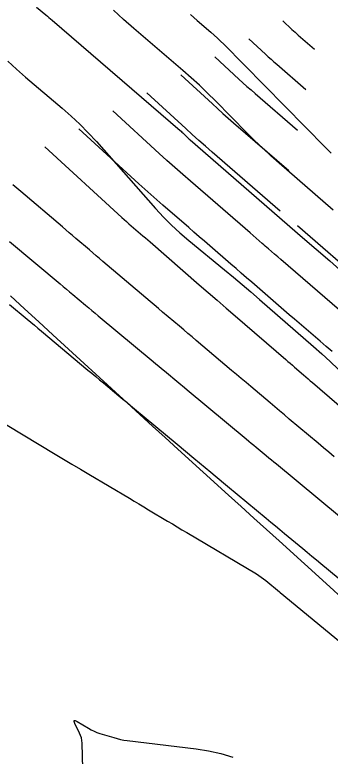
# Model space of a CAD drawing. Extents: x 1005228 to 1008882, y 1883389 to 1885754.
# Drawn here: x 1007247.3 to 1007273.4, y 1885224.1 to 1885285.6 of the extents above; entities that cross this region are included whole.
import ezdxf

# ---------------------------------------------------------------- set-up
doc = ezdxf.new("R2010")
doc.units = 0
for name, color, linetype in [('ATDIMS', 7, 'Continuous'), ('C-ANNO-NOTE', 7, 'Continuous'), ('S_BRIDGE', 7, 'Continuous'), ('TSOBSTACLE', 7, 'Continuous')]:
    doc.layers.add(name, color=color, linetype=linetype)

msp = doc.modelspace()

# ---------------------------------------------------------------- linework, layer by layer
at = {"layer": 'ATDIMS'}
for points in [[(1007269.284, 1885269.307), (1007263.644, 1885274.202), (1007263.094, 1885274.683), (1007262.547, 1885275.167), (1007262.003, 1885275.655), (1007261.463, 1885276.147), (1007258.23, 1885279.106)], [(1007276.368, 1885263.176), (1007270.708, 1885268.073)], [(1007245.309, 1885252.376), (1007250.653, 1885249.171), (1007251.345, 1885248.756), (1007252.038, 1885248.341), (1007252.73, 1885247.927), (1007253.423, 1885247.513), (1007256.788, 1885245.503), (1007257.184, 1885245.266), (1007257.58, 1885245.029), (1007257.977, 1885244.793), (1007258.373, 1885244.556), (1007259.958, 1885243.609), (1007260.354, 1885243.372), (1007260.75, 1885243.136), (1007261.147, 1885242.9), (1007261.544, 1885242.663), (1007267.31, 1885239.232), (1007267.515, 1885239.105), (1007267.715, 1885238.969), (1007267.91, 1885238.826), (1007268.099, 1885238.676), (1007269.228, 1885237.739), (1007269.273, 1885237.702), (1007276.615, 1885231.634)]]:
    msp.add_lwpolyline(points, dxfattribs=at)
at = {"layer": 'C-ANNO-NOTE'}
for points in [[(1007273.68, 1885269.397), (1007269.208, 1885273.274), (1007268.515, 1885273.887), (1007267.835, 1885274.513), (1007267.167, 1885275.152), (1007266.512, 1885275.805), (1007263.917, 1885278.443), (1007263.262, 1885279.096), (1007262.593, 1885279.734), (1007261.911, 1885280.358), (1007261.217, 1885280.969), (1007257.161, 1885284.456), (1007256.315, 1885285.203), (1007255.489, 1885285.969)], [(1007261.867, 1885285.595), (1007262.137, 1885285.345), (1007262.412, 1885285.102), (1007263.529, 1885284.141), (1007263.806, 1885283.898), (1007264.077, 1885283.65), (1007264.343, 1885283.396), (1007264.604, 1885283.136), (1007273.029, 1885274.571), (1007273.491, 1885274.111)], [(1007246.721, 1885281.74), (1007247.444, 1885281.062), (1007248.191, 1885280.408), (1007251.227, 1885277.842), (1007251.973, 1885277.187), (1007252.694, 1885276.507), (1007253.39, 1885275.801), (1007254.061, 1885275.069), (1007258.966, 1885269.518), (1007259.612, 1885268.816), (1007260.285, 1885268.141), (1007260.984, 1885267.494), (1007261.71, 1885266.874), (1007264.665, 1885264.45), (1007265.402, 1885263.841), (1007266.133, 1885263.226), (1007266.86, 1885262.606), (1007267.582, 1885261.979), (1007272.047, 1885258.073), (1007272.733, 1885257.463), (1007273.408, 1885256.841), (1007274.073, 1885256.208)], [(1007274.427, 1885237.228), (1007273.38, 1885238.174), (1007269.195, 1885241.966), (1007268.149, 1885242.914), (1007267.103, 1885243.862), (1007266.057, 1885244.809), (1007265.011, 1885245.757), (1007260.794, 1885249.579), (1007259.743, 1885250.532), (1007258.694, 1885251.488), (1007257.647, 1885252.446), (1007256.601, 1885253.406), (1007250.465, 1885259.05), (1007249.288, 1885260.132), (1007248.111, 1885261.212), (1007246.934, 1885262.293)]]:
    msp.add_lwpolyline(points, dxfattribs=at)
at = {"layer": 'S_BRIDGE'}
for points in [[(1007249.109, 1885286.205), (1007249.867, 1885285.565), (1007249.997, 1885285.455), (1007250.126, 1885285.345), (1007250.255, 1885285.234), (1007250.384, 1885285.123), (1007261.009, 1885275.986), (1007261.08, 1885275.924), (1007261.149, 1885275.861), (1007261.216, 1885275.796), (1007261.282, 1885275.73), (1007261.545, 1885275.463), (1007261.611, 1885275.397), (1007261.679, 1885275.333), (1007261.747, 1885275.269), (1007261.817, 1885275.207), (1007271.137, 1885267.129), (1007272.262, 1885266.151), (1007273.386, 1885265.172), (1007274.507, 1885264.19)], [(1007252.94, 1885223.074), (1007252.875, 1885225.2), (1007252.857, 1885225.419), (1007252.816, 1885225.633), (1007252.752, 1885225.841), (1007252.665, 1885226.044), (1007252.27, 1885226.841), (1007252.207, 1885227.002), (1007252.217, 1885227.083), (1007252.299, 1885227.086), (1007252.454, 1885227.011), (1007253.408, 1885226.435), (1007253.634, 1885226.309), (1007253.866, 1885226.196), (1007254.105, 1885226.098), (1007254.35, 1885226.014), (1007255.497, 1885225.662), (1007255.773, 1885225.584), (1007256.051, 1885225.518), (1007256.331, 1885225.465), (1007256.615, 1885225.424), (1007262.313, 1885224.728), (1007263.349, 1885224.568), (1007264.369, 1885224.344), (1007265.373, 1885224.055)]]:
    msp.add_lwpolyline(points, dxfattribs=at)
at = {"layer": 'TSOBSTACLE'}
for points in [[(1007269.488, 1885285.069), (1007270.259, 1885284.363), (1007270.388, 1885284.246), (1007270.518, 1885284.129), (1007270.649, 1885284.014), (1007270.78, 1885283.899), (1007272.126, 1885282.731)], [(1007266.673, 1885283.579), (1007268.06, 1885282.309), (1007268.292, 1885282.098), (1007268.525, 1885281.889), (1007268.76, 1885281.681), (1007268.996, 1885281.475), (1007271.416, 1885279.375)], [(1007263.859, 1885282.088), (1007265.861, 1885280.255), (1007266.196, 1885279.95), (1007266.532, 1885279.648), (1007266.871, 1885279.348), (1007267.212, 1885279.051), (1007270.705, 1885276.019)], [(1007261.044, 1885280.597), (1007263.662, 1885278.201), (1007264.099, 1885277.803), (1007264.54, 1885277.408), (1007264.982, 1885277.016), (1007265.428, 1885276.627), (1007269.995, 1885272.663)], [(1007274.186, 1885261.096), (1007269.333, 1885265.295), (1007269.077, 1885265.517), (1007268.82, 1885265.74), (1007268.303, 1885266.187), (1007268.176, 1885266.297), (1007268.049, 1885266.406), (1007267.922, 1885266.516), (1007267.796, 1885266.626), (1007267.289, 1885267.066), (1007267.036, 1885267.286), (1007266.782, 1885267.506), (1007261.86, 1885271.778), (1007261.205, 1885272.35), (1007260.554, 1885272.927), (1007259.907, 1885273.507), (1007259.263, 1885274.092), (1007255.415, 1885277.615)], [(1007273.576, 1885257.658), (1007273.078, 1885258.088), (1007272.58, 1885258.519), (1007270.476, 1885260.339), (1007270.034, 1885260.721), (1007269.593, 1885261.104), (1007269.151, 1885261.486), (1007268.709, 1885261.868), (1007266.931, 1885263.406), (1007266.495, 1885263.783), (1007266.059, 1885264.161), (1007265.623, 1885264.539), (1007265.187, 1885264.917), (1007263.445, 1885266.429), (1007263.01, 1885266.807), (1007262.574, 1885267.186), (1007262.139, 1885267.564), (1007261.703, 1885267.942), (1007259.558, 1885269.804), (1007259.056, 1885270.242), (1007258.558, 1885270.683), (1007258.063, 1885271.127), (1007257.57, 1885271.575), (1007252.601, 1885276.125)], [(1007249.786, 1885274.634), (1007256.179, 1885268.782), (1007256.369, 1885268.609), (1007256.561, 1885268.437), (1007256.753, 1885268.266), (1007256.947, 1885268.097), (1007257.724, 1885267.423), (1007257.918, 1885267.254), (1007258.113, 1885267.085), (1007258.307, 1885266.917), (1007258.501, 1885266.748), (1007262.579, 1885263.208), (1007263.324, 1885262.562), (1007264.069, 1885261.916), (1007264.814, 1885261.27), (1007265.559, 1885260.625), (1007269.738, 1885257.01), (1007269.923, 1885256.85), (1007270.109, 1885256.69), (1007270.294, 1885256.53), (1007270.479, 1885256.37), (1007271.219, 1885255.729), (1007271.405, 1885255.569), (1007271.59, 1885255.408), (1007271.775, 1885255.248), (1007271.961, 1885255.089), (1007278.618, 1885249.349)], [(1007273.752, 1885248.943), (1007273.31, 1885249.315), (1007272.867, 1885249.688), (1007272.425, 1885250.061), (1007270.034, 1885252.074), (1007269.636, 1885252.41), (1007269.238, 1885252.745), (1007268.84, 1885253.081), (1007268.442, 1885253.417), (1007266.851, 1885254.762), (1007266.454, 1885255.098), (1007266.056, 1885255.434), (1007265.658, 1885255.77), (1007265.26, 1885256.106), (1007262.333, 1885258.581), (1007261.984, 1885258.876), (1007261.636, 1885259.17), (1007261.288, 1885259.465), (1007260.94, 1885259.76), (1007259.548, 1885260.941), (1007259.2, 1885261.236), (1007258.852, 1885261.531), (1007258.504, 1885261.826), (1007258.156, 1885262.121), (1007254.606, 1885265.132), (1007254.325, 1885265.371), (1007254.045, 1885265.609), (1007253.764, 1885265.847), (1007253.484, 1885266.086), (1007252.363, 1885267.04), (1007252.083, 1885267.278), (1007251.802, 1885267.517), (1007251.522, 1885267.755), (1007251.242, 1885267.994), (1007247.799, 1885270.924), (1007247.132, 1885271.493)], [(1007246.857, 1885266.794), (1007251.052, 1885263.278), (1007251.315, 1885263.057), (1007251.579, 1885262.836), (1007251.842, 1885262.616), (1007252.106, 1885262.395), (1007253.162, 1885261.513), (1007253.425, 1885261.293), (1007253.689, 1885261.072), (1007253.953, 1885260.852), (1007254.217, 1885260.632), (1007258.752, 1885256.843), (1007258.988, 1885256.646), (1007259.224, 1885256.449), (1007259.461, 1885256.252), (1007259.697, 1885256.056), (1007260.878, 1885255.072), (1007261.351, 1885254.679), (1007261.587, 1885254.482), (1007266.463, 1885250.423), (1007266.672, 1885250.25), (1007266.88, 1885250.076), (1007267.089, 1885249.903), (1007267.298, 1885249.73), (1007268.132, 1885249.037), (1007268.341, 1885248.864), (1007268.55, 1885248.691), (1007268.759, 1885248.518), (1007268.967, 1885248.345), (1007274.186, 1885244.017)], [(1007246.872, 1885261.564), (1007248.335, 1885260.338), (1007248.628, 1885260.093), (1007248.92, 1885259.847), (1007249.213, 1885259.602), (1007249.506, 1885259.358), (1007253.362, 1885256.136), (1007253.683, 1885255.868), (1007254.004, 1885255.6), (1007254.325, 1885255.332), (1007254.646, 1885255.064), (1007255.929, 1885253.992), (1007256.25, 1885253.724), (1007256.571, 1885253.456), (1007256.892, 1885253.188), (1007257.214, 1885252.92), (1007260.74, 1885249.985), (1007261.439, 1885249.404), (1007262.137, 1885248.822), (1007263.534, 1885247.659), (1007263.883, 1885247.369), (1007264.232, 1885247.078), (1007264.582, 1885246.788), (1007264.931, 1885246.498), (1007268.128, 1885243.846), (1007268.506, 1885243.533), (1007268.883, 1885243.22), (1007269.261, 1885242.906), (1007269.639, 1885242.593), (1007271.149, 1885241.34), (1007271.527, 1885241.027), (1007271.905, 1885240.714), (1007272.283, 1885240.401), (1007272.661, 1885240.089), (1007275.527, 1885237.72)]]:
    msp.add_lwpolyline(points, dxfattribs=at)

doc.saveas('drawing.dxf')
